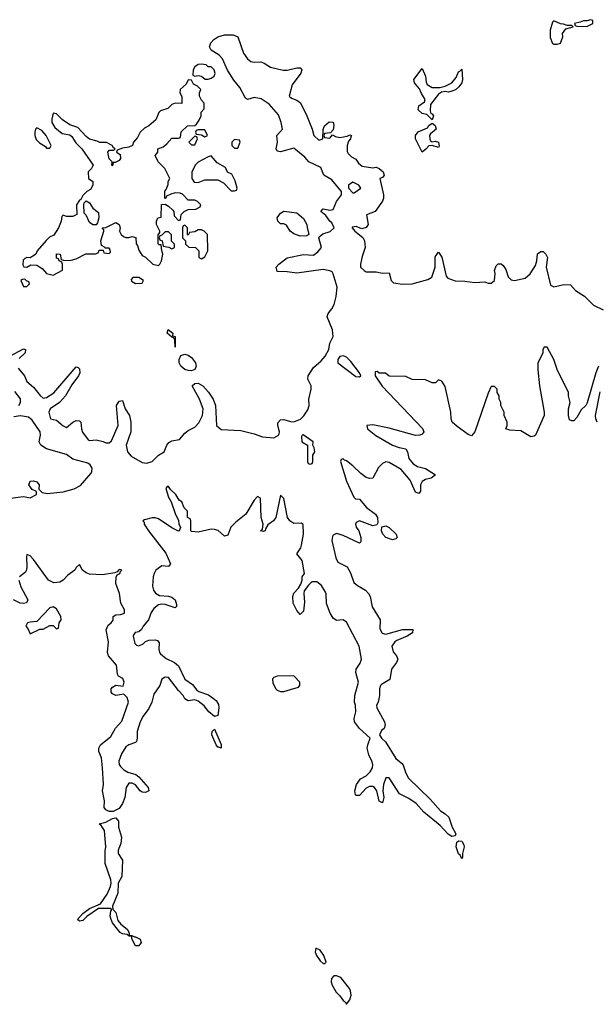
# Model space of a CAD drawing. Header units: inches. Extents: x 2601682 to 2755810, y 449311 to 584050.
# Tile 327 of 505: x 2700847 to 2704347, y 490734 to 496714. Entities that reach past the tile are written whole.
import ezdxf

# ---------------------------------------------------------------- set-up
doc = ezdxf.new("R2010")
doc.units = ezdxf.units.IN
doc.header["$MEASUREMENT"] = 0
doc.layers.add('C7409', color=7, linetype='Continuous')

msp = doc.modelspace()

# ---------------------------------------------------------------- linework, layer by layer
at = {"layer": 'C7409', "color": 2}
for points, elevation in [([(2704090, 496708), (2704081, 496699), (2704067.3, 496650), (2704066.4, 496606.4), (2704082, 496570), (2704090, 496564.7), (2704110, 496564.7), (2704130, 496572), (2704144, 496610), (2704142, 496630), (2704162, 496658), (2704206, 496670), (2704198, 496678), (2704170, 496678), (2704147.3, 496687.3), (2704130, 496688)], 6), ([(2704310, 496714), (2704292, 496708), (2704270, 496708), (2704250, 496698), (2704214, 496690), (2704218, 496678), (2704230, 496674), (2704290, 496672), (2704310, 496682), (2704326, 496690), (2704326, 496710)], 6), ([(2701950, 496444), (2701930, 496441.2), (2701910, 496428.7), (2701900.7, 496410), (2701898, 496378), (2701910, 496372), (2701930, 496376), (2701951.1, 496371.1), (2701972.7, 496352.7), (2701990, 496352), (2702010, 496358), (2702028, 496370), (2702032.7, 496387.3), (2702028, 496410), (2702010, 496428), (2701990, 496428), (2701979, 496439)], 6), ([(2703350, 496302), (2703398, 496302), (2703430, 496310.6), (2703470, 496330.6), (2703497.2, 496362.8), (2703510, 496398), (2703519, 496401), (2703530, 496414), (2703534.9, 496350), (2703530.4, 496330), (2703513, 496307), (2703491.7, 496288.3), (2703470, 496279.5), (2703450, 496273.2), (2703430, 496277.2), (2703407.1, 496272.9), (2703390, 496261.2), (2703341, 496199), (2703339.6, 496159.6), (2703343.6, 496143.6), (2703350, 496142), (2703358, 496130), (2703350, 496106), (2703318, 496138), (2703290, 496143.7), (2703266.2, 496166.2), (2703269.7, 496190.3), (2703304, 496216), (2703309, 496230), (2703285.4, 496265.4), (2703274.3, 496294.3), (2703242.7, 496330), (2703239.3, 496350), (2703290, 496418), (2703310, 496371.3), (2703314.2, 496334.2), (2703321.4, 496321.4)], 2), ([(2701870, 496348), (2701856.9, 496323.1), (2701821, 496290), (2701818, 496270), (2701831.6, 496248.4), (2701830, 496206), (2701790, 496208), (2701770, 496199), (2701744.9, 496175.1), (2701700.5, 496159.5), (2701691, 496150), (2701673.2, 496106.8), (2701630, 496068.7), (2701604.5, 496055.5), (2701578, 496030), (2701561, 495999), (2701538, 495970), (2701530.6, 495949.4), (2701510, 495939), (2701470, 495934), (2701438, 495922), (2701434, 495910), (2701456, 495896), (2701458, 495870), (2701450, 495858), (2701426, 495846), (2701414, 495846), (2701410, 495826), (2701406, 495830), (2701408, 495850), (2701389.2, 495869.2), (2701382, 495910), (2701390, 495922), (2701418, 495922), (2701426, 495930), (2701415.3, 495935.3), (2701408, 495950), (2701372.7, 495967.3), (2701332.7, 495967.3), (2701316.4, 495976.4), (2701270, 495989), (2701250, 496004), (2701199.3, 496059.3), (2701150, 496076), (2701106.6, 496106.6), (2701070, 496142), (2701050, 496146), (2701041, 496110), (2701042, 496090), (2701059.6, 496059.6), (2701103.5, 496023.5), (2701150, 496014), (2701163.8, 496003.8), (2701186.4, 495966.4), (2701224, 495930), (2701292, 495830), (2701282, 495810), (2701262, 495790), (2701264.7, 495750), (2701290.9, 495730.9), (2701291.1, 495708.9), (2701276.9, 495683.1), (2701254, 495670), (2701230, 495646), (2701218, 495622), (2701210, 495618), (2701191.3, 495590), (2701194, 495530), (2701170, 495518), (2701130, 495518), (2701110, 495526), (2701102, 495518), (2701098, 495490), (2701082.8, 495450), (2701054.4, 495405.6), (2701027.3, 495392.7), (2701007.3, 495372.7), (2700952, 495310), (2700944.7, 495290), (2700936.8, 495283.2), (2700910, 495268), (2700890, 495268.7), (2700876.9, 495263.1), (2700867.5, 495252.5), (2700864.7, 495224.7), (2700872, 495212), (2700890, 495211.3), (2700914.6, 495225.4), (2700950, 495222.8), (2700982, 495202), (2701010, 495172), (2701050, 495162), (2701107.3, 495192.7), (2701107.3, 495227.3), (2701102, 495242), (2701086, 495250), (2701082, 495262), (2701070, 495266), (2701070, 495292), (2701092, 495290), (2701098, 495258), (2701112.7, 495252.7), (2701150, 495252), (2701190, 495262), (2701248.4, 495291.6), (2701307.3, 495292.7), (2701322, 495298), (2701330, 495314), (2701354, 495314), (2701358, 495298), (2701390, 495294), (2701398, 495302), (2701396.4, 495316.4), (2701390, 495326), (2701366, 495326), (2701366, 495330), (2701343.1, 495343.1), (2701339, 495370), (2701358, 495430), (2701358, 495438), (2701348, 495450), (2701370, 495451.3), (2701430, 495482), (2701450.9, 495470.9), (2701456, 495450), (2701452, 495430), (2701462, 495410), (2701476.9, 495396.9), (2701490, 495391.3), (2701510, 495391.3), (2701530, 495398), (2701551.1, 495391.1), (2701552.7, 495352.7), (2701562, 495342), (2701570, 495314), (2701590, 495282), (2701611.1, 495271.1), (2701654, 495230), (2701690, 495222), (2701698, 495230), (2701708, 495250), (2701715.3, 495290), (2701708.7, 495310), (2701706, 495346), (2701694, 495346), (2701687.3, 495352.7), (2701687.3, 495407.3), (2701698, 495422), (2701698, 495430), (2701678, 495470), (2701678, 495490), (2701686, 495510), (2701706, 495514), (2701708, 495592), (2701730, 495594), (2701750, 495582), (2701776.9, 495556.9), (2701782, 495550), (2701783.6, 495523.6), (2701810, 495494), (2701822, 495498), (2701826, 495530), (2701846, 495550), (2701870, 495562), (2701916.4, 495563.6), (2701942, 495578), (2701946, 495590), (2701926, 495610), (2701910, 495618), (2701870, 495618), (2701834.6, 495654.6), (2701820.4, 495660.4), (2701790, 495662), (2701764.7, 495655.3), (2701738, 495642), (2701734, 495630), (2701727.3, 495627.3), (2701728.4, 495671.6), (2701736.4, 495683.6), (2701747.3, 495712.7), (2701748.4, 495731.6), (2701758, 495750), (2701728, 495810), (2701688, 495850), (2701668, 495890), (2701686, 495910), (2701686, 495930), (2701718, 495942), (2701740.2, 495959.8), (2701770, 495994), (2701810, 495994), (2701822, 495998), (2701827.3, 496032.7), (2701866, 496070), (2701910, 496072), (2701920.4, 496079.6), (2701936.4, 496103.6), (2701948, 496130), (2701948.4, 496151.6), (2701967.3, 496172.7), (2701967.3, 496207.3), (2701950, 496226), (2701938, 496250), (2701938, 496270), (2701946, 496290), (2701926, 496310), (2701902, 496322), (2701890, 496346)], 6), ([(2700950, 496058), (2700942, 496050), (2700938, 496030), (2700938, 496010), (2700946.4, 495986.4), (2700966.4, 495966.4), (2701003.6, 495943.6), (2701010, 495934), (2701030, 495934), (2701038, 495950), (2701008, 496010), (2700980.4, 496040.4)], 6), ([(2701970, 496046), (2701930, 496046), (2701918, 496042), (2701914, 496030), (2701918, 496018), (2701950, 496014), (2701970, 496002), (2701986, 496010)], 6), ([(2703350, 495971.3), (2703370, 495976), (2703390, 495971), (2703394, 495946), (2703390, 495938), (2703350, 495949), (2703330, 495948.7), (2703313.2, 495926.8), (2703290, 495909.3), (2703249.4, 495990), (2703249.3, 496010), (2703266.3, 496033.7), (2703322, 496058), (2703330, 496071.3), (2703350, 496084.7), (2703370, 496072), (2703376, 496050), (2703339.8, 496020.2), (2703334.8, 496010), (2703336, 495990), (2703339.6, 495979.6)], 2), ([(2701910, 496006), (2701874, 495970), (2701890, 495954), (2701910, 495954), (2701926, 495990), (2701922, 496002)], 6), ([(2702150, 495986), (2702134, 495970), (2702134, 495950), (2702150, 495934), (2702170, 495934), (2702186, 495970), (2702182, 495982)], 6), ([(2702010, 495888), (2701990, 495882), (2701930, 495848), (2701912, 495830), (2701891.6, 495788.4), (2701891.3, 495750), (2701906.4, 495726.4), (2701930, 495724.7), (2701970, 495742), (2702050, 495742), (2702083.6, 495723.6), (2702130, 495674), (2702150, 495674), (2702162, 495678), (2702166, 495690), (2702154.6, 495734.6), (2702135.3, 495775.3), (2702108.9, 495788.9), (2702095.3, 495815.3), (2702045.2, 495845.2)], 6), ([(2702870, 495728), (2702842, 495710), (2702842, 495690), (2702870, 495662), (2702878, 495662), (2702918, 495690), (2702906, 495710)], 2), ([(2701310, 495468), (2701290, 495468.7), (2701270, 495482), (2701250, 495526), (2701238, 495538), (2701235.3, 495590), (2701238, 495602), (2701250, 495614), (2701270, 495602), (2701291, 495570), (2701324, 495544), (2701326.8, 495510), (2701318.8, 495481.2)], 6), ([(2702550, 495399.3), (2702510, 495413.2), (2702489.3, 495430), (2702466, 495466), (2702450, 495474), (2702430, 495474), (2702421.5, 495481.5), (2702414, 495490), (2702410, 495511.3), (2702430, 495538), (2702450, 495551.3), (2702530, 495541), (2702570, 495506), (2702590.8, 495470), (2702591, 495451), (2702602, 495410), (2702590, 495402)], 2), ([(2701850, 495466), (2701838, 495462), (2701834, 495450), (2701834, 495390), (2701854, 495370), (2701854, 495350), (2701872.7, 495332.7), (2701914, 495330), (2701934, 495310), (2701934, 495270), (2701950, 495262), (2701970, 495274), (2701988, 495310), (2701986, 495410), (2701966, 495430), (2701950, 495438), (2701930, 495438), (2701910, 495426), (2701878, 495422), (2701870, 495406), (2701866, 495410), (2701866, 495450)], 6), ([(2701750, 495426), (2701730, 495426), (2701710, 495406), (2701698, 495402), (2701694, 495390), (2701698, 495378), (2701711.6, 495371.6), (2701718, 495338), (2701752, 495332), (2701770, 495322), (2701786, 495330), (2701786, 495350), (2701768.4, 495368.4), (2701767.3, 495407.3)], 6), ([(2701570, 495148), (2701532.7, 495147.3), (2701523.6, 495136.4), (2701525.4, 495125.4), (2701550, 495112), (2701590, 495114), (2701598, 495130)], 6), ([(2700878, 495138), (2700863.6, 495136.4), (2700854, 495130), (2700870, 495094), (2700890, 495094), (2700906, 495110), (2700902, 495122), (2700887.3, 495127.3)], 6), ([(2701790, 494726), (2701788, 494768), (2701782, 494782), (2701770, 494786), (2701742, 494810), (2701748.4, 494831.6), (2701776, 494810), (2701774, 494794), (2701790.8, 494790)], 2), ([(2701890, 494582), (2701870, 494582.9), (2701849, 494590), (2701825.2, 494610), (2701814, 494630), (2701814, 494650), (2701824.7, 494675.3), (2701850, 494682.8), (2701870, 494677.3), (2701890, 494662.8), (2701913, 494630), (2701917.3, 494610), (2701910, 494589.4)], 2), ([(2702812.7, 494672.7), (2702790, 494668.7), (2702778.8, 494650), (2702778, 494630), (2702887.9, 494547.9), (2702910, 494544.7), (2702918, 494550), (2702908.7, 494570), (2702857.5, 494637.5), (2702830, 494664)], 2), ([(2702568.3, 494191.7), (2702562, 494190), (2702558, 494182), (2702558.8, 494150), (2702594, 494130), (2702594, 494030), (2702598, 494018), (2702610, 494014), (2702622, 494018), (2702626, 494030), (2702626, 494070), (2702638, 494090), (2702634.6, 494114.6), (2702626, 494130), (2702628, 494150)], 2), ([(2703110, 493554.5), (2703069.8, 493569.8), (2703051.8, 493590), (2703043.7, 493610), (2703045.6, 493634.4), (2703070, 493639.1), (2703090, 493630.5), (2703133, 493590), (2703138.8, 493570), (2703130, 493561.2)], 2), ([(2701050, 493148.7), (2701030, 493142), (2700950, 493058), (2700910, 493055.3), (2700894, 493050), (2700884.7, 493030), (2700896, 493016), (2700910, 492984.7), (2700968.4, 493011.6), (2700990, 493012), (2701030, 493034), (2701050, 493034), (2701070, 493014), (2701082, 493018), (2701086, 493050), (2701098, 493070), (2701095.3, 493090), (2701070, 493135.3)], 6), ([(2702510, 492728), (2702410, 492726), (2702390, 492719), (2702381, 492710), (2702383.5, 492683.5), (2702401, 492650), (2702410, 492642.8), (2702430, 492634), (2702450, 492634), (2702490, 492646), (2702539, 492661), (2702548, 492670), (2702548, 492690)], 6), ([(2702070, 492288.7), (2702056.4, 492296.4), (2702050, 492295.3), (2702039, 492310), (2702014, 492370), (2702015.3, 492390), (2702030, 492404.7), (2702070, 492312)], 2), ([(2701512, 491152), (2701528, 491152), (2701543.6, 491143.6), (2701550, 491144.7), (2701578, 491130), (2701584.7, 491110), (2701570, 491088.7), (2701550, 491088.7), (2701528, 491132), (2701528, 491148), (2701512, 491148), (2701498, 491158), (2701470, 491162.9), (2701457.2, 491170), (2701439.3, 491190), (2701410, 491229.2), (2701400.9, 491250), (2701396, 491270), (2701400.2, 491299.8), (2701406, 491310), (2701395.3, 491315.3), (2701324.7, 491315.3), (2701253.7, 491266.3), (2701230, 491244), (2701210, 491238), (2701198, 491250), (2701230, 491284.7), (2701270, 491316), (2701336.2, 491343.8), (2701377.4, 491402.6), (2701397, 491450), (2701402, 491470), (2701400.7, 491490), (2701365.1, 491590), (2701364.8, 491664.8), (2701369.5, 491690), (2701360.9, 491790), (2701340.4, 491820.4), (2701328.7, 491830), (2701370, 491841), (2701410, 491862.8), (2701430, 491866), (2701447.1, 491847.1), (2701447.3, 491810), (2701465.5, 491750), (2701460.4, 491710), (2701443.8, 491670), (2701443.8, 491650), (2701470.5, 491610), (2701466, 491510), (2701444.9, 491470), (2701442, 491410), (2701410.8, 491330), (2701411.1, 491311.1), (2701430, 491292), (2701443, 491243), (2701460.4, 491220.4), (2701499.1, 491190), (2701512, 491168)], 2), ([(2703530, 491618), (2703520.4, 491640.4), (2703510, 491648.7), (2703496.2, 491690), (2703501.2, 491718.8), (2703510, 491726.8), (2703530, 491724), (2703543.4, 491703.4), (2703545.5, 491690), (2703534, 491650), (2703535.3, 491624.7)], 2), ([(2702645.4, 491074.6), (2702641, 491050), (2702647.7, 491030), (2702670, 490998), (2702690, 490981), (2702699, 490981), (2702708, 490990), (2702692.7, 491030), (2702670, 491062)], 6), ([(2702770, 490907), (2702754, 490906), (2702738.8, 490890), (2702737.3, 490870), (2702742.8, 490850), (2702767.5, 490807.5), (2702790, 490786), (2702810, 490758), (2702822, 490750), (2702830, 490734), (2702850, 490762), (2702858.4, 490790), (2702855.8, 490815.8), (2702849.4, 490830), (2702796.9, 490896.9)], 6)]:
    msp.add_lwpolyline(points, close=True, dxfattribs=dict(at, elevation=elevation))
at = {"layer": 'C7409', "color": 2, "elevation": 2}
for points in [[(2700837, 494597), (2700875.5, 494550), (2700890, 494516), (2700930, 494482.8), (2700970, 494430.8), (2700990, 494414.8), (2701010, 494419.1), (2701052.8, 494447.2), (2701190, 494604.7), (2701202, 494602), (2701210, 494594), (2701210.7, 494570), (2701202.8, 494550), (2701163.4, 494496.6), (2701124.9, 494430), (2701087.7, 494390), (2701031, 494350), (2701022.8, 494330), (2701034, 494290), (2701070, 494281), (2701110, 494246.8), (2701130, 494237.3), (2701170, 494270.6), (2701190, 494279.1), (2701210, 494277.3), (2701217.3, 494270), (2701221.6, 494230), (2701228.5, 494208.5), (2701262.8, 494162.8), (2701270, 494158), (2701310, 494162), (2701352.8, 494152.8), (2701370, 494144.7), (2701390, 494144.7), (2701404, 494156), (2701445.1, 494250), (2701434, 494370), (2701450, 494398), (2701470, 494402), (2701486.8, 494350), (2701513.4, 494310), (2701520.4, 494270), (2701520.3, 494210), (2701493, 494130), (2701500.7, 494090), (2701523.8, 494063.8), (2701590, 494024), (2701618.6, 494021.4), (2701650, 494031), (2701689, 494070), (2701724, 494090), (2701739, 494130), (2701752.9, 494147.1), (2701770, 494156), (2701816, 494164), (2701850, 494202.8), (2701870, 494218.8), (2701910, 494238.8), (2701934.9, 494265.1), (2701956.2, 494310), (2701960.7, 494350), (2701938, 494410), (2701893.2, 494490), (2701910, 494504), (2701930, 494505.5), (2701958.8, 494490), (2701992.3, 494452.3), (2702020.7, 494410), (2702034.4, 494370), (2702042, 494250), (2702070, 494224.9), (2702190, 494218.7), (2702270, 494199.6), (2702320.7, 494180.7), (2702390, 494175.3), (2702417.2, 494190), (2702420.9, 494199.1), (2702423.7, 494210), (2702413.2, 494250), (2702414, 494266), (2702430, 494284.7), (2702450, 494286.8), (2702490, 494273), (2702510, 494272.4), (2702551.5, 494288.5), (2702571.4, 494308.6), (2702595.1, 494344.9), (2702603.7, 494370), (2702602.9, 494410), (2702616, 494470), (2702616, 494490), (2702596, 494530), (2702597.2, 494550), (2702630, 494601), (2702677.5, 494642.5), (2702701.2, 494670), (2702722.7, 494710), (2702729.3, 494750), (2702749, 494790), (2702745.2, 494830), (2702712.7, 494910), (2702719, 494930), (2702742.5, 494957.5), (2702755.3, 494984.7), (2702767.5, 495032.5), (2702774.5, 495090), (2702749.5, 495169.5), (2702743.1, 495183.1), (2702729.3, 495189.3), (2702690, 495196), (2702530, 495174), (2702470, 495182.4), (2702410, 495184), (2702402.7, 495210), (2702419, 495230), (2702470, 495267.7), (2702570, 495287.3), (2702630, 495284.7), (2702656, 495304), (2702678, 495330), (2702662, 495390), (2702665.2, 495394.8), (2702687.3, 495412.7), (2702732, 495428), (2702755.3, 495450), (2702741.2, 495481.2), (2702729.6, 495489.6), (2702705.6, 495525.6), (2702675.3, 495550), (2702690, 495564.7), (2702730, 495558), (2702750, 495562), (2702769.5, 495610), (2702799.3, 495650), (2702800.9, 495670), (2702742, 495742), (2702694, 495770), (2702675.3, 495815.3), (2702602.7, 495850), (2702578.3, 495878.3), (2702510, 495934), (2702430, 495912.3), (2702410, 495915.3), (2702403.7, 495930), (2702412.3, 495970), (2702408.7, 496010), (2702442, 496050), (2702434, 496090), (2702416.9, 496136.9), (2702360.4, 496200.4), (2702313.4, 496233.4), (2702270, 496240.5), (2702230, 496229.3), (2702217, 496237), (2702182.9, 496302.9), (2702145.8, 496345.8), (2702107.7, 496407.7), (2702077.1, 496477.1), (2702057.7, 496497.7), (2702009.8, 496529.8), (2701999.7, 496550), (2702006.4, 496573.6), (2702025.9, 496594.1), (2702050, 496610.5), (2702090, 496622), (2702142, 496622), (2702170.3, 496610.3), (2702206, 496510), (2702230, 496475.5), (2702250, 496460.5), (2702270, 496455.5), (2702310, 496457.1), (2702331, 496450), (2702370, 496424.9), (2702447.1, 496407.1), (2702470, 496407.3), (2702530, 496422), (2702550, 496421), (2702558.8, 496410), (2702553, 496390), (2702501.4, 496318.6), (2702482, 496250), (2702496.9, 496236.9), (2702530, 496226), (2702550.8, 496210), (2702590, 496131), (2702622, 496050), (2702631.6, 496011.6), (2702662, 495982), (2702686, 495990), (2702688, 496048), (2702698, 496070), (2702726.3, 496093.7), (2702750, 496091.3), (2702753.4, 496073.4), (2702750, 496046), (2702734, 496026), (2702698, 496022), (2702694, 496010), (2702698, 495998), (2702730, 495994), (2702746, 496014), (2702763.6, 496003.6), (2702790, 495998.8), (2702834, 496006), (2702850, 496014.8), (2702862, 496010), (2702856, 496004), (2702854, 495990), (2702843, 495977), (2702835.5, 495950), (2702834.4, 495914.4), (2702840.7, 495900.7), (2702860.7, 495880.7), (2702886.4, 495866.4), (2702903.5, 495843.5), (2702924.9, 495824.9), (2702990, 495814.8), (2703010, 495818), (2703030, 495810.7), (2703053.4, 495790), (2703058.8, 495770), (2703050, 495755.3), (2703034, 495750), (2703055.8, 495650), (2703055.8, 495630), (2703048.6, 495611.4), (2703004.7, 495550), (2702951.1, 495528.9), (2702962, 495470), (2702950, 495452), (2702924.5, 495444.5), (2702890, 495457.2), (2702865.4, 495454.6), (2702864.7, 495450), (2702881, 495430), (2702930, 495390.8), (2702939.3, 495370), (2702944.4, 495330), (2702924.8, 495275.2), (2702914.9, 495230), (2702916.3, 495210), (2702937.3, 495190), (2702950, 495182.4), (2703010, 495181.7), (2703050, 495174.4), (2703090, 495176), (2703101.6, 495130), (2703116.2, 495116.2), (2703170, 495106.9), (2703230, 495110.3), (2703323.7, 495136.3), (2703348.7, 495150), (2703369.3, 495210), (2703370, 495274), (2703390, 495302), (2703410, 495272), (2703436.8, 495156.8), (2703444.9, 495144.9), (2703490, 495128.7), (2703550, 495126.7), (2703610, 495118), (2703670, 495122.8), (2703690, 495114.8), (2703710, 495114.8), (2703729, 495130), (2703732.7, 495172.7), (2703728.7, 495190), (2703740.2, 495219.8), (2703751.6, 495231.6), (2703770, 495232), (2703782, 495222), (2703797.1, 495197.1), (2703812.8, 495152.8), (2703830, 495134.8), (2703850.7, 495130.7), (2703915.6, 495144.4), (2703946, 495170), (2703978.9, 495221.1), (2703986.6, 495250), (2703990, 495291.3), (2704010, 495306), (2704025.4, 495305.4), (2704041, 495290), (2704050.8, 495270), (2704042.8, 495210), (2704070, 495102), (2704090, 495091.3), (2704150, 495106.7), (2704190, 495103), (2704221.6, 495070), (2704275.6, 495035.6), (2704330, 494979.5), (2704390, 494951)], [(2704361, 494610), (2704344, 494570), (2704292.8, 494387.2), (2704282.8, 494370), (2704256.1, 494343.9), (2704230, 494297.2), (2704210, 494277.2), (2704198, 494278), (2704184.5, 494284.5), (2704178, 494310), (2704179.3, 494350), (2704188.7, 494390), (2704178, 494430), (2704178, 494450), (2704109.3, 494589.3), (2704088.7, 494650), (2704050, 494726), (2704030, 494726), (2704022, 494710), (2704022, 494690), (2703992.7, 494627.3), (2703992, 494588), (2704002, 494490), (2704030.4, 494330.4), (2704030.4, 494310), (2703977.3, 494190), (2703970, 494183.7), (2703950, 494180.9), (2703890, 494217), (2703822, 494222), (2703798, 494230), (2703806, 494250), (2703806, 494270), (2703788, 494310), (2703788, 494330), (2703768, 494370), (2703768, 494390), (2703758, 494410), (2703758, 494430), (2703746, 494450), (2703746, 494470), (2703730, 494486), (2703710, 494486), (2703690, 494446), (2703610.6, 494210), (2703590, 494187.3), (2703570, 494195.1), (2703502.4, 494242.4), (2703472.3, 494270), (2703466, 494290), (2703464, 494330), (2703430, 494486), (2703410, 494518), (2703390, 494526), (2703371.6, 494508.4), (2703350, 494508), (2703310, 494526), (2703230, 494528), (2703190, 494546), (2703090, 494548), (2703067.3, 494567.3), (2703028, 494568), (2703016.4, 494576.4), (2703004.7, 494575.3), (2703004.7, 494550), (2703047.7, 494487.7), (2703292.1, 494232.1), (2703300.4, 494210), (2703290, 494197), (2703276, 494190), (2703250, 494188.3), (2703090, 494234), (2702990, 494252.7), (2702954, 494250), (2702958, 494230), (2703008.3, 494188.3), (2703110, 494130.7), (2703150, 494115.5), (2703190, 494108), (2703202, 494090), (2703208.2, 494048.2), (2703236.4, 494016.4), (2703261.3, 494001.3), (2703310, 493987.7), (2703372, 493950), (2703344.7, 493930), (2703310, 493922), (2703290.4, 493909.6), (2703280.7, 493890), (2703280.7, 493850), (2703270, 493837.2), (2703250, 493845.2), (2703218, 493918), (2703162.9, 493982.9), (2703090, 494024.7), (2703070, 494028), (2703050, 494018.7), (2703025.8, 493994.2), (2702990.6, 493930), (2702970, 493926.6), (2702950, 493933.2), (2702917.5, 493957.5), (2702870, 494004), (2702830, 494035.3), (2702818, 494038), (2702810, 494046), (2702798, 494042), (2702794, 494030), (2702831, 493911), (2702874.4, 493814.4), (2702884.9, 493804.9), (2702910, 493802), (2702952.3, 493752.3), (2703007.7, 493710), (2703019.3, 493690), (2703021, 493659), (2703014, 493646), (2702990, 493640.7), (2702910, 493669.5), (2702890, 493661.2), (2702884.4, 493650), (2702890, 493631.3), (2702904.9, 493610), (2702918, 493570), (2702917.3, 493542.7), (2702910, 493535.3), (2702810, 493582), (2702770, 493592.7), (2702750, 493584), (2702744.7, 493575.3), (2702741.3, 493550), (2702764.9, 493444.9), (2702778.8, 493418.8), (2702834, 493390), (2702855.4, 493355.4), (2702875.6, 493295.6), (2702897.3, 493277.3), (2702945.5, 493250), (2702964.9, 493230), (2702975.3, 493210), (2702987.5, 493147.5), (2703034.4, 493070), (2703034, 493014), (2703047.7, 492987.7), (2703070, 492982.8), (2703170, 493010.4), (2703234, 493010), (2703231.3, 492990), (2703198, 492970), (2703136.2, 492943.8), (2703124.2, 492935.8), (2703106, 492910), (2703114.7, 492874.7), (2703134.9, 492850), (2703141.6, 492830), (2703134.9, 492810), (2703103.1, 492770), (2703094, 492706), (2703043.9, 492676.1), (2703037.3, 492670), (2703030.6, 492650), (2703030.6, 492610), (2703023, 492570), (2703013.4, 492550), (2703014, 492534), (2703060.7, 492450), (2703066, 492430), (2703058.8, 492410), (2703042.5, 492397.5), (2703031, 492370), (2703042.8, 492350), (2703067.4, 492327.4), (2703130, 492226), (2703172.7, 492192.7), (2703190, 492138), (2703207.5, 492107.5), (2703339.3, 491979.3), (2703400.7, 491910), (2703430.4, 491890.4), (2703451, 491870), (2703473, 491810), (2703494.8, 491770), (2703490, 491758), (2703470, 491753.2), (2703448.3, 491768.3), (2703399.2, 491819.2), (2703300.1, 491900.1), (2703252.7, 491952.7), (2703210, 491983.7), (2703152.1, 492012.1), (2703090, 492108.7), (2703070, 492108.7), (2703056.3, 492070), (2703050.7, 492030), (2703057.3, 491990), (2703050, 491958), (2703030, 491968), (2703015.3, 492030), (2703001.2, 492050), (2702990, 492057), (2702970, 492057), (2702950, 492046.6), (2702910, 492002.7), (2702890, 492001.2), (2702885.8, 492005.8), (2702880.7, 492030), (2702892.3, 492070), (2702916.6, 492103.4), (2702950, 492122), (2702974.7, 492145.3), (2702987.6, 492170), (2702989.6, 492190), (2702985.1, 492210), (2702965.6, 492250), (2702957, 492290), (2702959.3, 492310), (2702974, 492350), (2702910, 492409), (2702879.3, 492450), (2702878, 492470), (2702887, 492510), (2702885.1, 492550), (2702879.6, 492570), (2702880.5, 492610), (2702903.6, 492690), (2702887, 492750), (2702889.5, 492770), (2702914, 492806), (2702922, 492830), (2702908.2, 492908.2), (2702830, 493054), (2702810, 493069.2), (2702770, 493066), (2702750, 493079), (2702732.3, 493110), (2702710, 493168.7), (2702706.8, 493226.8), (2702701.5, 493241.5), (2702678, 493278), (2702650, 493299), (2702621, 493299), (2702599.8, 493280.2), (2702574, 493246), (2702570.7, 493230), (2702576.1, 493176.1), (2702570, 493122), (2702550, 493101.2), (2702530, 493125.2), (2702507.6, 493170), (2702505.1, 493210), (2702510, 493231.3), (2702538.6, 493261.4), (2702554, 493286), (2702562, 493310), (2702562, 493330), (2702575.3, 493350), (2702561.2, 493430), (2702529.4, 493470), (2702552.9, 493507.1), (2702557.5, 493522.5), (2702569.6, 493590), (2702568.4, 493648.4), (2702555.3, 493655.3), (2702510, 493653.2), (2702486.6, 493670), (2702472.7, 493690), (2702450, 493806), (2702430, 493826), (2702402, 493690), (2702386.8, 493670), (2702354, 493646), (2702338, 493622), (2702336, 493610), (2702325.6, 493605.6), (2702309.1, 493609.1), (2702320.4, 493619.6), (2702325.2, 493650), (2702312.3, 493690), (2702308, 493808), (2702290, 493818), (2702270, 493795.3), (2702219.1, 493710), (2702158.3, 493661.7), (2702128.3, 493631.7), (2702110, 493584), (2702090, 493577.2), (2702051.6, 493611.6), (2702030, 493618), (2702010, 493619.3), (2701930, 493602), (2701890, 493606), (2701886, 493610), (2701886, 493670), (2701882, 493682), (2701866, 493690), (2701866, 493730), (2701846, 493750), (2701830, 493786), (2701815.3, 493795.3), (2701795.3, 493830), (2701761.2, 493861.2), (2701750, 493878), (2701742, 493878), (2701734, 493866), (2701750, 493814), (2701766.4, 493786.4), (2701790, 493714), (2701811.6, 493671.6), (2701812.7, 493652.7), (2701822, 493630), (2701814, 493610), (2701810, 493608), (2701770, 493628.7), (2701690, 493682), (2701670, 493688.7), (2701651.6, 493688.4), (2701603.6, 493676.4), (2701594, 493670), (2701602, 493662), (2701602.8, 493650), (2701627.7, 493610), (2701733.2, 493473.2), (2701762.8, 493410), (2701750, 493394), (2701710, 493396.3), (2701674, 493370), (2701662, 493350), (2701657, 493330), (2701653.7, 493273.7), (2701658.8, 493250), (2701670.5, 493230.5), (2701696.3, 493216.3), (2701750, 493212.4), (2701770, 493206.8), (2701790.7, 493190), (2701798.8, 493161.2), (2701798, 493150), (2701790, 493142), (2701730, 493162), (2701710, 493164.5), (2701690, 493160.9), (2701661.1, 493138.9), (2701645.5, 493114.5), (2701627.7, 493070), (2701596.3, 493030), (2701586.8, 493010), (2701570, 492996), (2701548.4, 492991.6), (2701539.8, 492980.2), (2701536.3, 492970), (2701545.8, 492925.8), (2701554.8, 492914.8), (2701570, 492910.8), (2701596, 492924), (2701610, 492938), (2701630, 492946), (2701670, 492947.3), (2701683.5, 492943.5), (2701694, 492930), (2701690.6, 492890), (2701694.8, 492870), (2701702, 492862), (2701734.9, 492834.9), (2701786, 492810), (2701810, 492790.6), (2701849, 492709), (2701896.5, 492676.5), (2701922, 492642), (2701933.7, 492633.7), (2701993.8, 492613.8), (2702039.3, 492579.3), (2702054.4, 492554.4), (2702055.5, 492535.5), (2702050, 492488.7), (2702030, 492481.2), (2701995.1, 492510), (2701966.6, 492546.6), (2701930, 492576), (2701910, 492582.7), (2701870, 492577.2), (2701850, 492589), (2701838, 492610), (2701810, 492639.5), (2701750, 492718), (2701730, 492720.9), (2701710.4, 492709.6), (2701696.4, 492670), (2701661.7, 492618.3), (2701648.2, 492570), (2701630.4, 492530), (2701595.9, 492484.1), (2701578.4, 492450), (2701559.1, 492390), (2701559.3, 492350), (2701554.9, 492330), (2701550, 492323.7), (2701510, 492309.3), (2701490, 492297.2), (2701464.4, 492255.6), (2701447.7, 492210), (2701450.5, 492190), (2701457.6, 492177.6), (2701478, 492158), (2701503.4, 492143.4), (2701550.8, 492130), (2701570, 492116.3), (2701626.8, 492050), (2701631.3, 492030), (2701610, 492020.9), (2701590, 492022.9), (2701577.2, 492030), (2701550, 492066), (2701530, 492078), (2701510, 492077.2), (2701493, 492050), (2701484.9, 491990), (2701470, 491953.2), (2701450, 491924), (2701414.8, 491905.2), (2701390, 491904), (2701370, 491915.3), (2701359, 491930), (2701362, 491970), (2701349.3, 492030), (2701354.5, 492070), (2701349.4, 492170.6), (2701342.9, 492230), (2701327.3, 492270), (2701327.3, 492290), (2701337, 492310), (2701400.1, 492359.9), (2701428.6, 492411.4), (2701466.3, 492453.7), (2701506.6, 492570), (2701498, 492598), (2701478, 492618), (2701429.7, 492609.7), (2701410, 492619), (2701402.7, 492630), (2701402.7, 492650), (2701410, 492661), (2701430, 492671.3), (2701474, 492666), (2701481.2, 492690), (2701471.8, 492711.8), (2701446.6, 492726.6), (2701439.3, 492739.3), (2701433.4, 492793.4), (2701386, 492850), (2701379.3, 492870), (2701385.2, 492934.8), (2701371.8, 493008.2), (2701384.2, 493035.8), (2701402, 493050), (2701413.2, 493066.8), (2701414, 493090), (2701430, 493099.1), (2701458.4, 493101.6), (2701482, 493110), (2701482.7, 493130), (2701459.8, 493170), (2701453, 493230), (2701429.6, 493290), (2701431.7, 493328.3), (2701438, 493342), (2701455.3, 493350), (2701458, 493362), (2701466, 493370), (2701450, 493374), (2701438.8, 493361.2), (2701424.9, 493355.1), (2701350, 493342.4), (2701270, 493347.3), (2701250, 493354), (2701228, 493370), (2701210, 493406), (2701190, 493386), (2701182, 493370), (2701139.6, 493340.4), (2701110, 493309.7), (2701090, 493297.7), (2701053.4, 493293.4), (2701021.2, 493310), (2700930, 493435.3), (2700910, 493458), (2700890, 493466), (2700886.8, 493450), (2700890.7, 493390), (2700887.1, 493372.9), (2700881, 493359), (2700846, 493330)], [(2700786, 494670), (2700870, 494714.8), (2700882, 494710), (2700879.1, 494690), (2700844.2, 494655.8)], [(2700842, 494370), (2700851.3, 494388.7), (2700851.1, 494411.1), (2700816.8, 494456.8)], [(2704353.2, 494270), (2704344.5, 494290), (2704342.9, 494310), (2704370, 494454)], [(2700790, 493807.3), (2700870, 493819.1), (2700910, 493811), (2700948.7, 493830), (2700948, 493848), (2700921.5, 493861.5), (2700901.2, 493890), (2700909.5, 493910.5), (2700930, 493913), (2700950, 493906.8), (2700964, 493890), (2700962, 493862), (2700982.5, 493842.5), (2701015.5, 493835.5), (2701110, 493845.5), (2701176.2, 493863.8), (2701215.3, 493884.7), (2701279.5, 493960.5), (2701285.2, 493970), (2701286, 493990), (2701274, 494010), (2701259.6, 494019.6), (2701170, 494045.6), (2701130, 494072.7), (2701010, 494108), (2700974, 494130), (2700965.1, 494150), (2700973.6, 494190), (2700971.6, 494210), (2700922.3, 494282.3), (2700899.4, 494299.4), (2700852.3, 494307.7), (2700810, 494302.9)], [(2700842, 493310), (2700852.7, 493270), (2700894.9, 493190), (2700887.3, 493172.7), (2700870, 493167.3), (2700848.7, 493170), (2700808, 493190)]]:
    msp.add_lwpolyline(points, dxfattribs=at)

doc.saveas('drawing.dxf')
